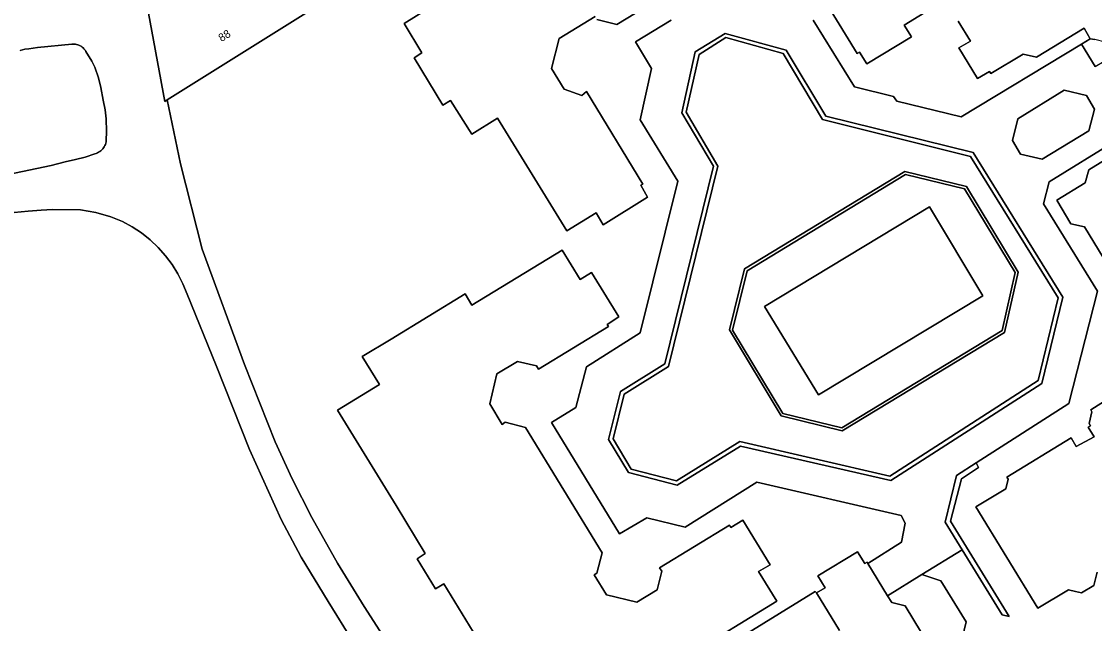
# Model space of a CAD drawing. Extents: x 158132 to 159664, y 385256 to 387218.
# Drawn here: x 158558.9 to 158692.9, y 386674.6 to 386749.8 of the extents above; entities that cross this region are included whole.
import ezdxf

# ---------------------------------------------------------------- set-up
doc = ezdxf.new("R2010")
doc.units = 0
for name, color, linetype in [('IMGEO_Berm_groen', 7, 'Continuous'), ('IMGEO_Erf', 7, 'Continuous'), ('IMGEO_Groenvoorziening', 7, 'Continuous'), ('IMGEO_Pand', 7, 'Continuous'), ('IMGEO_Pand_nummerreeks', 7, 'Continuous'), ('IMGEO_Rijbaan_lokaal_gesloten', 7, 'Continuous'), ('IMGEO_Voetpad_open', 7, 'Continuous')]:
    doc.layers.add(name, color=color, linetype=linetype)

msp = doc.modelspace()

# ---------------------------------------------------------------- linework, layer by layer
at = {"layer": 'IMGEO_Berm_groen'}
msp.add_lwpolyline([(158553.57, 386729.96), (158562.57, 386731.84), (158564.33, 386732.27), (158565.6, 386732.58), (158566.83, 386732.86), (158568.04, 386733.29), (158568.2, 386733.34), (158568.36, 386733.4), (158568.5, 386733.48), (158568.64, 386733.56), (158568.77, 386733.66), (158568.9, 386733.77), (158569.01, 386733.89), (158569.11, 386734.02), (158569.2, 386734.16), (158569.28, 386734.31), (158569.35, 386734.46), (158569.4, 386734.62), (158569.44, 386734.78), (158569.46, 386734.94), (158569.5, 386736.09), (158569.46, 386737.67), (158569.3, 386738.8), (158569.08, 386739.98), (158568.79, 386741.58), (158568.47, 386742.78), (158568.01, 386744.1), (158567.65, 386744.88), (158566.92, 386746.05), (158566.84, 386746.18), (158566.75, 386746.3), (158566.66, 386746.42), (158566.55, 386746.53), (158566.43, 386746.63), (158566.31, 386746.72), (158566.18, 386746.79), (158566.04, 386746.86), (158565.9, 386746.91), (158565.75, 386746.95), (158565.6, 386746.98), (158565.45, 386746.99), (158565.3, 386746.99), (158565.15, 386746.98), (158560.87, 386746.55), (158559.77, 386746.42), (158559.3, 386746.38), (158558.7, 386746.2)], dxfattribs=at)
at = {"layer": 'IMGEO_Erf'}
for points in [[(158648.57, 386697.33), (158667.32, 386693.01), (158685.87, 386704.94), (158688.36, 386715.29), (158677.41, 386732.96), (158658.93, 386737.58), (158654.02, 386745.81), (158646.85, 386747.8), (158643.49, 386745.7), (158641.87, 386738.48), (158645.85, 386731.73), (158639.68, 386706.71), (158634.14, 386703.26), (158632.75, 386697.67), (158635.01, 386693.89), (158640.69, 386692.43)], [(158692.17, 386736.16), (158692.88, 386738.88), (158691.89, 386740.57), (158689.1, 386741.23), (158683.31, 386737.64), (158682.64, 386734.96), (158683.65, 386733.24), (158686.37, 386732.62)], [(158661.39, 386698.66), (158653.75, 386700.55), (158647.3, 386711.29), (158649.18, 386718.93), (158669.2, 386731.09), (158676.9, 386729.22), (158683.35, 386718.5), (158681.64, 386710.97)]]:
    msp.add_lwpolyline(points, close=True, dxfattribs=at)
at = {"layer": 'IMGEO_Groenvoorziening'}
for points in [[(158648.92, 386759.04), (158633.23, 386749.44), (158630.71, 386750.07)], [(158672.78, 386751.6), (158669.11, 386749.37), (158670.01, 386747.89), (158664.45, 386744.51), (158663.54, 386745.98), (158663.24, 386745.81), (158656.18, 386757.38)], [(158630.52, 386750.43), (158626.03, 386747.71), (158625.08, 386743.94), (158626.64, 386741.36), (158628.85, 386740.57), (158629.43, 386741.05), (158636.49, 386729.51), (158636.21, 386729.35), (158637.05, 386727.87), (158631.51, 386724.42), (158630.66, 386725.89), (158627, 386723.66), (158618.34, 386737.73), (158615.12, 386735.75), (158612.47, 386739.95), (158611.51, 386739.36), (158607.9, 386745.29), (158608.87, 386745.89), (158606.68, 386749.58), (158610.97, 386752.22)], [(158595.06, 386751.27), (158577.07, 386740.01), (158577.68, 386737.05), (158578.72, 386732.03), (158581.45, 386721.35), (158586.7, 386706.94), (158590.55, 386697.3), (158592.67, 386692.66), (158595.11, 386687.85), (158598.35, 386682.13), (158601.68, 386676.71), (158603.99, 386673.11)], [(158643.21, 386669.45), (158657.98, 386678.59), (158658.16, 386678.42), (158659.24, 386679.05), (158658.32, 386680.54), (158663.3, 386683.55), (158664.19, 386682.08), (158664.48, 386682.25), (158664.57, 386682.1), (158668.79, 386684.76), (158669.25, 386687.15), (158668.73, 386688.1), (158650.72, 386692.24), (158641.77, 386686.65), (158636.96, 386687.8), (158633.54, 386685.78), (158625.05, 386699.69), (158628.1, 386701.6), (158629.43, 386706.68), (158636.12, 386710.91), (158640.83, 386729.85), (158636.12, 386737.52), (158637.54, 386743.94), (158635.54, 386747.27), (158640.02, 386750)], [(158657.74, 386750), (158662.9, 386741.64), (158667.79, 386740.44), (158668.19, 386739.86), (158676.25, 386737.91), (158691.26, 386746.99), (158692.33, 386747.64), (158691.58, 386748.99), (158685.63, 386745.36), (158683.98, 386745.73), (158679.96, 386743.3), (158679.78, 386743.58), (158678.28, 386742.71), (158675.96, 386746.52), (158677.41, 386747.38), (158675.87, 386749.87)], [(158696.76, 386715.75), (158691.62, 386724.16), (158689.95, 386724.53), (158688.19, 386727.49), (158691.74, 386729.66), (158692.16, 386731.3), (158700.08, 386736.17)], [(158695.58, 386734.94), (158687.24, 386729.78), (158686.52, 386727.03), (158693.26, 386716.13), (158689.69, 386702.1), (158678.12, 386694.66), (158678.41, 386694.1), (158676.26, 386692.69), (158674.89, 386687.39), (158682.21, 386675.47), (158681.35, 386675.68), (158676.35, 386683.79), (158671.34, 386680.72), (158673.71, 386679.93), (158676.86, 386674.8), (158676.35, 386672.7)], [(158600.2, 386672.42), (158597.15, 386677.36), (158593.81, 386682.89), (158591.3, 386687.6), (158587.34, 386696.35), (158583.16, 386706.83), (158579.54, 386715.75), (158579.03, 386717.03), (158578.41, 386718.27), (158577.68, 386719.45), (158576.86, 386720.55), (158575.94, 386721.59), (158574.93, 386722.54), (158573.85, 386723.4), (158572.7, 386724.16), (158571.48, 386724.82), (158570.03, 386725.41), (158568.14, 386725.97), (158566.22, 386726.27), (158562.72, 386726.31), (158561.33, 386726.23), (158559.68, 386726.12), (158539.53, 386724.21)], [(158615.28, 386673.55), (158611.61, 386679.54), (158610.56, 386678.94), (158608.29, 386682.69), (158609.3, 386683.34), (158605.65, 386689.32), (158598.35, 386701.27), (158603.57, 386704.46), (158601.43, 386707.96), (158605.03, 386710.13), (158614.29, 386715.77), (158615.12, 386714.37), (158626.41, 386721.25), (158628.65, 386717.56), (158630.07, 386718.46), (158633.48, 386712.9), (158632.02, 386711.97), (158632.17, 386711.7), (158623.43, 386706.36), (158623.18, 386706.77), (158620.82, 386707.35), (158618.25, 386705.79), (158617.36, 386702.03), (158618.92, 386699.48), (158619.26, 386699.74), (158621.8, 386699.08), (158631.39, 386683.42), (158630.74, 386680.88), (158630.4, 386680.66), (158631.93, 386678.16), (158635.74, 386677.25), (158638.27, 386678.78), (158638.85, 386681.13), (158638.56, 386681.56), (158647.29, 386686.88), (158647.48, 386686.61), (158648.96, 386687.51), (158652.38, 386681.93), (158650.91, 386681.08), (158653.19, 386677.37), (158641.91, 386670.48)], [(158693.22, 386681), (158692.82, 386679.35), (158691.28, 386678.41), (158690.51, 386678.59), (158689.63, 386678.8), (158685.83, 386676.5), (158678.07, 386689.16), (158681.82, 386691.44), (158682.11, 386692.62), (158681.95, 386692.88), (158689.99, 386697.78), (158690.61, 386696.72), (158692.84, 386697.92), (158692.1, 386699.13), (158692.4, 386699.28), (158692.22, 386699.58), (158692.56, 386701.04), (158692.41, 386701.31), (158696.78, 386704.03)]]:
    msp.add_lwpolyline(points, dxfattribs=at)
msp.add_lwpolyline([(158672.27, 386726.65), (158651.69, 386714.2), (158658.43, 386703.15), (158678.95, 386715.55)], close=True, dxfattribs=at)
at = {"layer": 'IMGEO_Pand'}
msp.add_lwpolyline([(158566.1, 386797.56), (158576.75, 386739.81), (158577.07, 386740.01), (158595.06, 386751.27)], close=True, dxfattribs=at)
for points in [[(158630.71, 386750.07), (158633.23, 386749.44), (158648.92, 386759.04)], [(158656.18, 386757.38), (158663.24, 386745.81), (158663.54, 386745.98), (158664.45, 386744.51), (158670.01, 386747.89), (158669.11, 386749.37), (158672.78, 386751.6)], [(158610.97, 386752.22), (158606.68, 386749.58), (158608.87, 386745.89), (158607.9, 386745.29), (158611.51, 386739.36), (158612.47, 386739.95), (158615.12, 386735.75), (158618.34, 386737.73), (158627, 386723.66), (158630.66, 386725.89), (158631.51, 386724.42), (158637.05, 386727.87), (158636.21, 386729.35), (158636.49, 386729.51), (158629.43, 386741.05), (158628.85, 386740.57), (158626.64, 386741.36), (158625.08, 386743.94), (158626.03, 386747.71), (158630.52, 386750.43)], [(158675.87, 386749.87), (158677.41, 386747.38), (158675.96, 386746.52), (158678.28, 386742.71), (158679.78, 386743.58), (158679.96, 386743.3), (158683.98, 386745.73), (158685.63, 386745.36), (158691.58, 386748.99), (158692.33, 386747.64), (158692.91, 386747.55)], [(158700.08, 386736.17), (158692.16, 386731.3), (158691.74, 386729.66), (158688.19, 386727.49), (158689.95, 386724.53), (158691.62, 386724.16), (158696.76, 386715.75)], [(158641.91, 386670.48), (158653.19, 386677.37), (158650.91, 386681.08), (158652.38, 386681.93), (158648.96, 386687.51), (158647.48, 386686.61), (158647.29, 386686.88), (158638.56, 386681.56), (158638.85, 386681.13), (158638.27, 386678.78), (158635.74, 386677.25), (158631.93, 386678.16), (158630.4, 386680.66), (158630.74, 386680.88), (158631.39, 386683.42), (158621.8, 386699.08), (158619.26, 386699.74), (158618.92, 386699.48), (158617.36, 386702.03), (158618.25, 386705.79), (158620.82, 386707.35), (158623.18, 386706.77), (158623.43, 386706.36), (158632.17, 386711.7), (158632.02, 386711.97), (158633.48, 386712.9), (158630.07, 386718.46), (158628.65, 386717.56), (158626.41, 386721.25), (158615.12, 386714.37), (158614.29, 386715.77), (158605.03, 386710.13), (158601.43, 386707.96), (158603.57, 386704.46), (158598.35, 386701.27), (158605.65, 386689.32), (158609.3, 386683.34), (158608.29, 386682.69), (158610.56, 386678.94), (158611.61, 386679.54), (158615.28, 386673.55)], [(158696.78, 386704.03), (158692.41, 386701.31), (158692.56, 386701.04), (158692.22, 386699.58), (158692.4, 386699.28), (158692.1, 386699.13), (158692.84, 386697.92), (158690.61, 386696.72), (158689.99, 386697.78), (158681.95, 386692.88), (158682.11, 386692.62), (158681.82, 386691.44), (158678.07, 386689.16), (158685.83, 386676.5), (158689.63, 386678.8), (158690.51, 386678.59), (158691.28, 386678.41), (158692.82, 386679.35), (158693.22, 386681)], [(158672.24, 386671.86), (158669.23, 386676.79), (158667.56, 386677.22), (158667.04, 386678.07), (158664.57, 386682.1), (158664.48, 386682.25), (158664.19, 386682.08), (158663.3, 386683.55), (158658.32, 386680.54), (158659.24, 386679.05), (158658.16, 386678.42), (158661.04, 386673.7)]]:
    msp.add_lwpolyline(points, dxfattribs=at)
at = {"layer": 'IMGEO_Rijbaan_lokaal_gesloten'}
for points in [[(158617.51, 386655.71), (158613.99, 386660.11), (158610.03, 386664.81), (158607.32, 386668.41), (158603.99, 386673.11), (158601.68, 386676.71), (158598.35, 386682.13), (158595.11, 386687.85), (158592.67, 386692.66), (158590.55, 386697.3), (158586.7, 386706.94), (158581.45, 386721.35), (158578.72, 386732.03), (158577.68, 386737.05), (158577.07, 386740.01), (158576.75, 386739.81), (158566.1, 386797.56), (158561.73, 386794.82), (158569.83, 386750.88), (158549.96, 386782.63)], [(158640.02, 386750), (158635.54, 386747.27), (158637.54, 386743.94), (158636.12, 386737.52), (158640.83, 386729.85), (158636.12, 386710.91), (158629.43, 386706.68), (158628.1, 386701.6), (158625.05, 386699.69), (158633.54, 386685.78), (158636.96, 386687.8), (158641.77, 386686.65), (158650.72, 386692.24), (158668.73, 386688.1), (158669.25, 386687.15), (158668.79, 386684.76), (158664.57, 386682.1), (158667.04, 386678.07), (158671.34, 386680.72), (158676.35, 386683.79), (158674.22, 386687.26), (158675.65, 386693.08), (158678.12, 386694.66), (158689.69, 386702.1), (158693.26, 386716.13), (158686.52, 386727.03), (158687.24, 386729.78), (158695.58, 386734.94)], [(158692.98, 386744.18), (158691.26, 386746.99), (158676.25, 386737.91), (158668.19, 386739.86), (158667.79, 386740.44), (158662.9, 386741.64), (158657.74, 386750)], [(158558.7, 386746.2), (158559.3, 386746.38), (158559.77, 386746.42), (158560.87, 386746.55), (158565.15, 386746.98), (158565.3, 386746.99), (158565.45, 386746.99), (158565.6, 386746.98), (158565.75, 386746.95), (158565.9, 386746.91), (158566.04, 386746.86), (158566.18, 386746.79), (158566.31, 386746.72), (158566.43, 386746.63), (158566.55, 386746.53), (158566.66, 386746.42), (158566.75, 386746.3), (158566.84, 386746.18), (158566.92, 386746.05), (158567.65, 386744.88), (158568.01, 386744.1), (158568.47, 386742.78), (158568.79, 386741.58), (158569.08, 386739.98), (158569.3, 386738.8), (158569.46, 386737.67), (158569.5, 386736.09), (158569.46, 386734.94), (158569.44, 386734.78), (158569.4, 386734.62), (158569.35, 386734.46), (158569.28, 386734.31), (158569.2, 386734.16), (158569.11, 386734.02), (158569.01, 386733.89), (158568.9, 386733.77), (158568.77, 386733.66), (158568.64, 386733.56), (158568.5, 386733.48), (158568.36, 386733.4), (158568.2, 386733.34), (158568.04, 386733.29), (158566.83, 386732.86), (158565.6, 386732.58), (158564.33, 386732.27), (158562.57, 386731.84), (158553.57, 386729.96)], [(158539.53, 386724.21), (158559.68, 386726.12), (158561.33, 386726.23), (158562.72, 386726.31), (158566.22, 386726.27), (158568.14, 386725.97), (158570.03, 386725.41), (158571.48, 386724.82), (158572.7, 386724.16), (158573.85, 386723.4), (158574.93, 386722.54), (158575.94, 386721.59), (158576.86, 386720.55), (158577.68, 386719.45), (158578.41, 386718.27), (158579.03, 386717.03), (158579.54, 386715.75), (158583.16, 386706.83), (158587.34, 386696.35), (158591.3, 386687.6), (158593.81, 386682.89), (158597.15, 386677.36), (158600.2, 386672.42)], [(158661.04, 386673.7), (158658.16, 386678.42), (158657.98, 386678.59), (158643.21, 386669.45)]]:
    msp.add_lwpolyline(points, dxfattribs=at)
for points in [[(158640.75, 386691.89), (158634.67, 386693.47), (158632.18, 386697.6), (158633.69, 386703.57), (158639.2, 386707.04), (158645.3, 386731.72), (158641.35, 386738.39), (158643.02, 386746.03), (158646.77, 386748.32), (158654.36, 386746.25), (158659.31, 386738), (158677.75, 386733.43), (158688.92, 386715.36), (158686.33, 386704.6), (158667.43, 386692.45), (158648.66, 386696.74)], [(158686.37, 386732.62), (158683.65, 386733.24), (158682.64, 386734.96), (158683.31, 386737.64), (158689.1, 386741.23), (158691.89, 386740.57), (158692.88, 386738.88), (158692.17, 386736.16)]]:
    msp.add_lwpolyline(points, close=True, dxfattribs=at)
at = {"layer": 'IMGEO_Voetpad_open'}
for points in [[(158648.66, 386696.74), (158667.43, 386692.45), (158686.33, 386704.6), (158688.92, 386715.36), (158677.75, 386733.43), (158659.31, 386738), (158654.36, 386746.25), (158646.77, 386748.32), (158643.02, 386746.03), (158641.35, 386738.39), (158645.3, 386731.72), (158639.2, 386707.04), (158633.69, 386703.57), (158632.18, 386697.6), (158634.67, 386693.47), (158640.75, 386691.89)], [(158640.69, 386692.43), (158635.01, 386693.89), (158632.75, 386697.67), (158634.14, 386703.26), (158639.68, 386706.71), (158645.85, 386731.73), (158641.87, 386738.48), (158643.49, 386745.7), (158646.85, 386747.8), (158654.02, 386745.81), (158658.93, 386737.58), (158677.41, 386732.96), (158688.36, 386715.29), (158685.87, 386704.94), (158667.32, 386693.01), (158648.57, 386697.33)], [(158694.2, 386747.24), (158692.91, 386747.55), (158692.33, 386747.64), (158691.26, 386746.99), (158692.98, 386744.18), (158695.24, 386745.53)], [(158681.64, 386710.97), (158683.35, 386718.5), (158676.9, 386729.22), (158669.2, 386731.09), (158649.18, 386718.93), (158647.3, 386711.29), (158653.75, 386700.55), (158661.39, 386698.66)], [(158681.34, 386711.2), (158682.97, 386718.47), (158676.65, 386728.9), (158669.29, 386730.7), (158649.49, 386718.67), (158647.67, 386711.24), (158653.98, 386700.85), (158661.33, 386699.05)], [(158661.33, 386699.05), (158653.98, 386700.85), (158647.67, 386711.24), (158649.49, 386718.67), (158669.29, 386730.7), (158676.65, 386728.9), (158682.97, 386718.47), (158681.34, 386711.2)], [(158658.43, 386703.15), (158651.69, 386714.2), (158672.27, 386726.65), (158678.95, 386715.55)], [(158682.21, 386675.47), (158674.89, 386687.39), (158676.26, 386692.69), (158678.41, 386694.1), (158678.12, 386694.66), (158675.65, 386693.08), (158674.22, 386687.26), (158676.35, 386683.79), (158681.35, 386675.68)], [(158672.24, 386671.86), (158673.43, 386672.64), (158674.17, 386671.39), (158676.35, 386672.7), (158676.86, 386674.8), (158673.71, 386679.93), (158671.34, 386680.72), (158667.04, 386678.07), (158667.56, 386677.22), (158669.23, 386676.79)]]:
    msp.add_lwpolyline(points, close=True, dxfattribs=at)

# ---------------------------------------------------------------- texts
at = {"layer": 'IMGEO_Pand_nummerreeks'}
msp.add_text('88', height=1, rotation=31.5241, dxfattribs=at).set_placement((158583.84, 386747.24))

doc.saveas('drawing.dxf')
